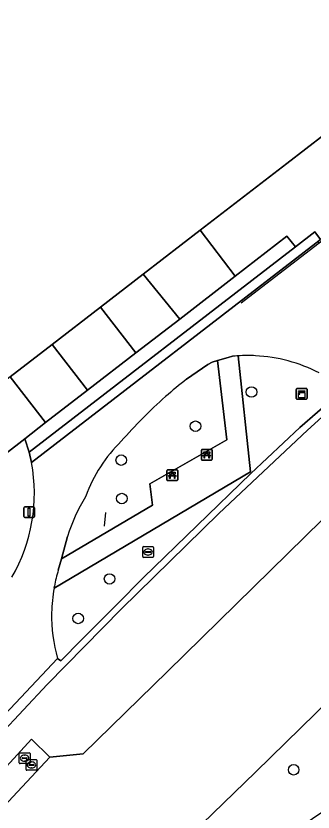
# Model space of a CAD drawing. Extents: x 161087 to 161926, y 382572 to 383873.
# Drawn here: x 161509.1 to 161536.7, y 382817.8 to 382891.7 of the extents above; entities that cross this region are included whole.
import ezdxf

# ---------------------------------------------------------------- set-up
doc = ezdxf.new("R2010")
doc.units = 0
for name, color, linetype in [('IMGEO_Bank', 7, 'Continuous'), ('IMGEO_Boom', 7, 'Continuous'), ('IMGEO_Groenvoorziening', 7, 'Continuous'), ('IMGEO_Kast', 7, 'Continuous'), ('IMGEO_Kolk', 7, 'Continuous'), ('IMGEO_Lichtmast', 7, 'Continuous'), ('IMGEO_Lijnafwatering', 7, 'Continuous'), ('IMGEO_Muur', 7, 'Continuous'), ('IMGEO_Oever', 7, 'Continuous'), ('IMGEO_Pand', 7, 'Continuous'), ('IMGEO_Rioolput', 7, 'Continuous'), ('IMGEO_Voetgangersgebied_open', 7, 'Continuous'), ('IMGEO_Voetpad_gesloten', 7, 'Continuous'), ('IMGEO_Voetpad_onverhard', 7, 'Continuous'), ('IMGEO_Waterloop', 7, 'Continuous')]:
    doc.layers.add(name, color=color, linetype=linetype)

msp = doc.modelspace()

# ---------------------------------------------------------------- linework, layer by layer
at = {"layer": 'IMGEO_Bank'}
for p, q in [((161526.327, 382850.586), (161526.327, 382851.427)), ((161526.327, 382851.427), (161526.327, 382850.586)), ((161526.402, 382851.511), (161527.243, 382851.511)), ((161527.243, 382851.511), (161526.402, 382851.511)), ((161527.327, 382851.436), (161527.327, 382850.595)), ((161527.327, 382850.595), (161527.327, 382851.436)), ((161527.252, 382850.511), (161526.411, 382850.511)), ((161526.411, 382850.511), (161527.252, 382850.511)), ((161527.024, 382850.909), (161526.631, 382850.909)), ((161526.636, 382851.017), (161526.636, 382851.123)), ((161526.68, 382851.123), (161526.68, 382851.017)), ((161526.968, 382851.129), (161526.686, 382851.129)), ((161526.686, 382851.011), (161526.968, 382851.011)), ((161526.974, 382851.017), (161526.974, 382851.123)), ((161527.018, 382851.123), (161527.018, 382851.017)), ((161523.134, 382848.694), (161523.134, 382849.535)), ((161523.134, 382849.535), (161523.134, 382848.694)), ((161523.209, 382849.619), (161524.05, 382849.619)), ((161524.05, 382849.619), (161523.209, 382849.619)), ((161523.831, 382849.017), (161523.438, 382849.017)), ((161523.443, 382849.125), (161523.443, 382849.231)), ((161523.487, 382849.231), (161523.487, 382849.125)), ((161523.775, 382849.237), (161523.493, 382849.237)), ((161523.493, 382849.119), (161523.775, 382849.119)), ((161523.781, 382849.125), (161523.781, 382849.231)), ((161523.825, 382849.231), (161523.825, 382849.125)), ((161524.134, 382849.544), (161524.134, 382848.703)), ((161524.134, 382848.703), (161524.134, 382849.544)), ((161524.059, 382848.619), (161523.218, 382848.619)), ((161523.218, 382848.619), (161524.059, 382848.619))]:
    msp.add_line(p, q, dxfattribs=at)
for points in [[(161526.63, 382851.129), (161526.544, 382851.129), (161526.544, 382851.29), (161527.107, 382851.29), (161527.107, 382851.129), (161527.024, 382851.129)], [(161526.574, 382850.909), (161526.432, 382850.909), (161526.544, 382851.011), (161526.63, 382851.011)], [(161526.624, 382850.902), (161526.624, 382850.695), (161526.581, 382850.695), (161526.581, 382850.902)], [(161527.024, 382851.011), (161527.107, 382851.011), (161527.219, 382850.909), (161527.08, 382850.909)], [(161527.074, 382850.902), (161527.074, 382850.695), (161527.03, 382850.695), (161527.03, 382850.902)], [(161523.381, 382849.017), (161523.239, 382849.017), (161523.351, 382849.119), (161523.437, 382849.119)], [(161523.437, 382849.237), (161523.351, 382849.237), (161523.351, 382849.398), (161523.914, 382849.398), (161523.914, 382849.237), (161523.831, 382849.237)], [(161523.431, 382849.01), (161523.431, 382848.803), (161523.388, 382848.803), (161523.388, 382849.01)], [(161523.831, 382849.119), (161523.914, 382849.119), (161524.026, 382849.017), (161523.887, 382849.017)], [(161523.881, 382849.01), (161523.881, 382848.803), (161523.837, 382848.803), (161523.837, 382849.01)]]:
    msp.add_lwpolyline(points, dxfattribs=at)
for centre, radius, start, end in [((161526.405, 382851.433), 0.0779, 92.4484, 184.28452), ((161526.405, 382851.433), 0.0779, 92.4484, 184.28452), ((161527.249, 382851.433), 0.0779, 2.4484, 94.28452), ((161527.249, 382851.433), 0.0779, 2.4484, 94.28452), ((161526.405, 382850.589), 0.0779, 182.4484, 274.28452), ((161526.405, 382850.589), 0.0779, 182.4484, 274.28452), ((161526.574, 382850.902), 0.00671, 2.89567, 87.10433), ((161526.631, 382850.902), 0.00671, 92.89567, 177.10433), ((161526.629, 382851.122), 0.00671, 2.89567, 87.10433), ((161526.629, 382851.018), 0.00671, 272.89567, 357.10433), ((161526.686, 382851.122), 0.00671, 92.89567, 177.10433), ((161526.686, 382851.018), 0.00671, 182.89567, 267.10433), ((161526.968, 382851.122), 0.00671, 2.89567, 87.10433), ((161526.968, 382851.018), 0.00671, 272.89567, 357.10433), ((161527.025, 382851.122), 0.00671, 92.89567, 177.10433), ((161527.025, 382851.018), 0.00671, 182.89567, 267.10433), ((161527.023, 382850.902), 0.00671, 2.89567, 87.10433), ((161527.08, 382850.902), 0.00671, 92.89567, 177.10433), ((161527.249, 382850.589), 0.0779, 272.4484, 4.28452), ((161527.249, 382850.589), 0.0779, 272.4484, 4.28452), ((161523.212, 382849.541), 0.0779, 92.4484, 184.28452), ((161523.212, 382849.541), 0.0779, 92.4484, 184.28452), ((161523.381, 382849.01), 0.00671, 2.89567, 87.10433), ((161523.438, 382849.01), 0.00671, 92.89567, 177.10433), ((161523.436, 382849.23), 0.00671, 2.89567, 87.10433), ((161523.436, 382849.126), 0.00671, 272.89567, 357.10433), ((161523.493, 382849.23), 0.00671, 92.89567, 177.10433), ((161523.493, 382849.126), 0.00671, 182.89567, 267.10433), ((161523.775, 382849.23), 0.00671, 2.89567, 87.10433), ((161523.775, 382849.126), 0.00671, 272.89567, 357.10433), ((161523.832, 382849.23), 0.00671, 92.89567, 177.10433), ((161523.832, 382849.126), 0.00671, 182.89567, 267.10433), ((161523.83, 382849.01), 0.00671, 2.89567, 87.10433), ((161523.887, 382849.01), 0.00671, 92.89567, 177.10433), ((161524.056, 382849.541), 0.0779, 2.4484, 94.28452), ((161524.056, 382849.541), 0.0779, 2.4484, 94.28452), ((161523.212, 382848.697), 0.0779, 182.4484, 274.28452), ((161523.212, 382848.697), 0.0779, 182.4484, 274.28452), ((161524.056, 382848.697), 0.0779, 272.4484, 4.28452), ((161524.056, 382848.697), 0.0779, 272.4484, 4.28452)]:
    msp.add_arc(centre, radius, start, end, dxfattribs=at)
at = {"layer": 'IMGEO_Boom'}
for centre in [(161530.979, 382856.839), (161525.788, 382853.666), (161518.9, 382850.522), (161518.953, 382846.949), (161517.816, 382839.489), (161514.906, 382835.823), (161534.884, 382821.773)]:
    msp.add_circle(centre, 0.489, dxfattribs=at)
at = {"layer": 'IMGEO_Groenvoorziening'}
for points in [[(161563.898, 382886.564), (161562.665, 382888.304), (161562.444, 382888.616), (161557.281, 382884.671), (161557.384, 382883.885), (161556.198, 382882.985), (161554.813, 382883.547), (161554.694, 382884.579), (161550.062, 382880.996), (161547.033, 382878.653), (161545.8, 382877.699), (161545.708, 382877.818), (161544.659, 382879.174), (161544.511, 382879.365), (161541.308, 382883.507), (161534.249, 382878.057), (161526.232, 382871.868), (161529.467, 382867.598), (161534.26, 382871.302), (161535.054, 382870.312), (161536.855, 382871.702), (161537.386, 382870.992), (161537.097, 382870.769), (161537.297, 382870.678)], [(161512.995, 382832.094), (161513.289, 382831.881), (161515.22, 382833.828), (161516.631, 382835.25), (161518.446, 382837.079), (161520.975, 382839.628), (161530.916, 382849.281), (161535.447, 382853.538), (161538.73, 382856.405), (161542.048, 382859.43), (161548.964, 382865.419), (161558.875, 382873.914)], [(161529.74, 382860.195), (161530.9, 382849.419), (161512.668, 382838.645)], [(161513.927, 382843.431), (161513.355, 382841.359), (161521.789, 382846.325), (161521.547, 382848.308), (161528.689, 382852.415), (161527.828, 382859.753)], [(161527.828, 382859.753), (161527.342, 382859.607), (161526.917, 382859.383), (161524.945, 382858.027)], [(161510.58, 382850.29), (161510.356, 382851.242), (161509.955, 382852.494), (161501.933, 382846.284), (161507.891, 382838.119)], [(161515.602, 382847.164), (161515.586, 382847.124)]]:
    msp.add_lwpolyline(points, dxfattribs=at)
for points in [[(161520.927, 382867.772), (161524.321, 382863.61), (161529.467, 382867.598), (161526.232, 382871.868)], [(161535.054, 382870.312), (161534.26, 382871.302), (161529.467, 382867.598), (161524.321, 382863.61), (161520.263, 382860.462), (161515.779, 382857.005), (161511.883, 382854.004), (161509.955, 382852.494), (161510.356, 382851.242)], [(161520.927, 382867.772), (161516.974, 382864.72), (161520.263, 382860.462), (161524.321, 382863.61)], [(161516.974, 382864.72), (161512.483, 382861.253), (161515.779, 382857.005), (161520.263, 382860.462)], [(161512.483, 382861.253), (161508.601, 382858.256), (161511.883, 382854.004), (161515.779, 382857.005)], [(161509.955, 382852.494), (161511.883, 382854.004), (161508.601, 382858.256), (161504.062, 382854.751), (161498.916, 382845.391), (161499.511, 382844.641), (161499.624, 382844.499), (161500.663, 382845.304), (161501.933, 382846.284)]]:
    msp.add_lwpolyline(points, close=True, dxfattribs=at)
for centre, radius, start, end in [((161530.642, 382845.996), 14.228, 87.15016, 93.63324), ((161530.629, 382845.869), 14.355, 62.56842, 87.12382), ((161552.645, 382822.915), 44.723, 128.27057, 131.50339), ((161552.518, 382823.069), 44.524, 131.51155, 139.01678), ((161528.407, 382842.496), 13.629, 134.18924, 159.97236), ((161495.352, 382847.425), 15.495, 329.87279, 10.65471), ((161529.722, 382838.554), 16.531, 148.77544, 162.84263), ((161527.119, 382836.083), 14.676, 169.9455, 178.96434), ((161527.144, 382836.086), 14.702, 178.97863, 195.75519)]:
    msp.add_arc(centre, radius, start, end, dxfattribs=at)
at = {"layer": 'IMGEO_Kast'}
for p, q in [((161535.131, 382856.246), (161535.131, 382857.087)), ((161535.131, 382857.087), (161535.131, 382856.246)), ((161535.206, 382857.171), (161536.047, 382857.171)), ((161536.047, 382857.171), (161535.206, 382857.171)), ((161536.131, 382857.096), (161536.131, 382856.255)), ((161536.131, 382856.255), (161536.131, 382857.096)), ((161536.056, 382856.171), (161535.215, 382856.171)), ((161535.215, 382856.171), (161536.056, 382856.171))]:
    msp.add_line(p, q, dxfattribs=at)
for points in [[(161535.326, 382856.961), (161535.926, 382856.961), (161535.926, 382856.876), (161535.326, 382856.876), (161535.326, 382856.961)], [(161535.326, 382856.786), (161535.926, 382856.786), (161535.926, 382856.297), (161535.326, 382856.297), (161535.326, 382856.786)]]:
    msp.add_lwpolyline(points, dxfattribs=at)
msp.add_circle((161535.41, 382856.635), 0.0377, dxfattribs=at)
for centre, start, end in [((161535.209, 382857.093), 92.4484, 184.28452), ((161535.209, 382857.093), 92.4484, 184.28452), ((161536.053, 382857.093), 2.4484, 94.28452), ((161536.053, 382857.093), 2.4484, 94.28452), ((161535.209, 382856.249), 182.4484, 274.28452), ((161535.209, 382856.249), 182.4484, 274.28452), ((161536.053, 382856.249), 272.4484, 4.28452), ((161536.053, 382856.249), 272.4484, 4.28452)]:
    msp.add_arc(centre, 0.0779, start, end, dxfattribs=at)
at = {"layer": 'IMGEO_Kolk'}
for p, q in [((161520.889, 382841.564), (161520.889, 382842.416)), ((161520.964, 382842.49), (161521.816, 382842.49)), ((161521.89, 382842.416), (161521.89, 382841.564)), ((161521.148, 382841.984), (161521.148, 382841.996)), ((161521.586, 382841.947), (161521.188, 382841.947)), ((161521.191, 382842.033), (161521.589, 382842.033)), ((161521.4, 382841.71), (161521.375, 382841.71)), ((161521.377, 382842.27), (161521.402, 382842.27)), ((161521.632, 382841.996), (161521.632, 382841.984)), ((161521.816, 382841.49), (161520.964, 382841.49))]:
    msp.add_line(p, q, dxfattribs=at)
for points in [[(161520.889, 382841.564), (161520.889, 382842.416)], [(161520.964, 382842.49), (161521.816, 382842.49)], [(161521.89, 382842.416), (161521.89, 382841.564)], [(161521.816, 382841.49), (161520.964, 382841.49)]]:
    msp.add_lwpolyline(points, dxfattribs=at)
for centre, radius, start, end in [((161520.966, 382842.414), 0.0765, 91.55205, 178.44795), ((161520.966, 382842.414), 0.0765, 91.55205, 178.44795), ((161521.814, 382842.414), 0.0765, 1.55205, 88.44795), ((161521.814, 382842.414), 0.0765, 1.55205, 88.44795), ((161520.966, 382841.566), 0.0765, 181.55205, 268.44795), ((161520.966, 382841.566), 0.0765, 181.55205, 268.44795), ((161521.188, 382841.993), 0.0403, 85.87752, 175.75265), ((161521.185, 382841.983), 0.0366, 178.93798, 274.71019), ((161521.589, 382841.99), 0.043, 264.86636, 352.45326), ((161521.593, 382841.995), 0.0386, 1.73085, 96.63898), ((161521.814, 382841.566), 0.0765, 271.55205, 358.44795), ((161521.814, 382841.566), 0.0765, 271.55205, 358.44795)]:
    msp.add_arc(centre, radius, start, end, dxfattribs=at)
for centre, major_axis, ratio, start_param, end_param in [((161521.376, 382841.99), (-0.387, 0.002), 0.722429, 4.712389, 7.853982), ((161521.401, 382841.99), (-0.39, 0.002), 0.717154, 1.570796, 4.712389)]:
    msp.add_ellipse(centre, major_axis=major_axis, ratio=ratio, start_param=start_param, end_param=end_param, dxfattribs=at)
at = {"layer": 'IMGEO_Lichtmast'}
for p, q in [((161509.86, 382845.285), (161509.86, 382846.085)), ((161509.86, 382846.085), (161509.86, 382845.285)), ((161509.96, 382846.185), (161510.75, 382846.185)), ((161510.75, 382846.185), (161509.96, 382846.185)), ((161510.85, 382846.085), (161510.85, 382845.285)), ((161510.85, 382845.285), (161510.85, 382846.085)), ((161510.75, 382845.185), (161509.96, 382845.185)), ((161509.96, 382845.185), (161510.75, 382845.185))]:
    msp.add_line(p, q, dxfattribs=at)
msp.add_lwpolyline([(161510.28, 382846.06), (161510.43, 382846.06), (161510.43, 382845.31), (161510.28, 382845.31), (161510.28, 382846.06)], dxfattribs=at)
for centre, start, end in [((161509.96, 382846.085), 90, 180), ((161509.96, 382846.085), 90, 180), ((161510.75, 382846.085), 0, 90), ((161510.75, 382846.085), 360, 90), ((161509.96, 382845.285), 180, 270), ((161509.96, 382845.285), 180, 270), ((161510.75, 382845.285), 270, 0), ((161510.75, 382845.285), 270, 0)]:
    msp.add_arc(centre, 0.1, start, end, dxfattribs=at)
at = {"layer": 'IMGEO_Lijnafwatering'}
for points in [[(161530.019, 382865.113), (161538.323, 382871.527), (161543.965, 382871.355), (161544.047, 382876.33)], [(161517.43, 382845.645), (161517.325, 382844.381)]]:
    msp.add_lwpolyline(points, dxfattribs=at)
at = {"layer": 'IMGEO_Muur'}
msp.add_lwpolyline([(161536.932, 382870.642), (161537.097, 382870.769), (161537.386, 382870.992), (161536.855, 382871.702), (161535.054, 382870.312), (161510.356, 382851.242), (161510.58, 382850.29)], close=True, dxfattribs=at)
for points in [[(161538.73, 382856.405), (161535.447, 382853.538), (161530.916, 382849.281), (161520.975, 382839.628), (161518.446, 382837.079), (161516.631, 382835.25), (161515.22, 382833.828), (161513.289, 382831.881), (161512.995, 382832.094), (161504.691, 382823.29)], [(161505.408, 382822.646), (161512.039, 382829.68), (161518.926, 382836.727), (161527.937, 382845.575), (161536.164, 382853.306), (161538.818, 382855.702)]]:
    msp.add_lwpolyline(points, dxfattribs=at)
at = {"layer": 'IMGEO_Oever'}
for points in [[(161613.505, 382899.592), (161599.545, 382897.769), (161591.953, 382895.257), (161578.519, 382887.875), (161572.18, 382883.579), (161571.715, 382883.264), (161568.227, 382880.509), (161559.248, 382873.449), (161543.617, 382860.035), (161541.947, 382858.526), (161538.818, 382855.702), (161536.164, 382853.306), (161527.937, 382845.575), (161518.926, 382836.727), (161512.039, 382829.68), (161505.408, 382822.646), (161507.239, 382821.005), (161510.569, 382824.601), (161512.277, 382822.95), (161515.38, 382823.252), (161523.203, 382830.903), (161537.516, 382844.98)], [(161567.673, 382854.998), (161561.785, 382850.004), (161551.536, 382840.839), (161546.227, 382835.938), (161545.289, 382835.072), (161543.997, 382833.828), (161538.345, 382828.385), (161531.351, 382821.543), (161525.404, 382815.787), (161523.433, 382814.044), (161522.806, 382812.198), (161519.169, 382807.271), (161519.873, 382806.655), (161519.107, 382805.843), (161520.913, 382804.24), (161528.275, 382812.282), (161531.754, 382813.944), (161538.564, 382818.562), (161541.884, 382824.196)]]:
    msp.add_lwpolyline(points, dxfattribs=at)
at = {"layer": 'IMGEO_Pand'}
msp.add_lwpolyline([(161508.601, 382858.256), (161512.483, 382861.253), (161516.974, 382864.72), (161520.927, 382867.772), (161526.232, 382871.868), (161534.249, 382878.057), (161541.308, 382883.507), (161544.511, 382879.365), (161544.659, 382879.174), (161545.708, 382877.818), (161545.8, 382877.699), (161547.033, 382878.653), (161550.062, 382880.996), (161554.694, 382884.579), (161554.813, 382883.547), (161556.198, 382882.985), (161557.384, 382883.885), (161557.281, 382884.671), (161557.253, 382884.888), (161556.321, 382885.226), (161555.783, 382885.421), (161560.872, 382889.358), (161544.431, 382910.624)], dxfattribs=at)
at = {"layer": 'IMGEO_Rioolput'}
for p, q in [((161509.442, 382822.424), (161509.442, 382823.276)), ((161509.517, 382823.35), (161510.369, 382823.35)), ((161509.93, 382823.13), (161509.955, 382823.13)), ((161510.443, 382823.276), (161510.443, 382822.424)), ((161510.369, 382822.35), (161509.517, 382822.35)), ((161509.701, 382822.844), (161509.701, 382822.856)), ((161510.139, 382822.807), (161509.741, 382822.807)), ((161509.744, 382822.893), (161510.142, 382822.893)), ((161509.953, 382822.57), (161509.928, 382822.57)), ((161510.075, 382821.8), (161510.075, 382822.652)), ((161510.15, 382822.726), (161511.002, 382822.726)), ((161510.185, 382822.856), (161510.185, 382822.844)), ((161510.563, 382822.506), (161510.588, 382822.506)), ((161511.076, 382822.652), (161511.076, 382821.8)), ((161511.002, 382821.726), (161510.15, 382821.726)), ((161510.334, 382822.22), (161510.334, 382822.232)), ((161510.772, 382822.183), (161510.374, 382822.183)), ((161510.377, 382822.269), (161510.775, 382822.269)), ((161510.586, 382821.946), (161510.561, 382821.946)), ((161510.818, 382822.232), (161510.818, 382822.22))]:
    msp.add_line(p, q, dxfattribs=at)
for points in [[(161509.442, 382822.424), (161509.442, 382823.276)], [(161509.517, 382823.35), (161510.369, 382823.35)], [(161510.443, 382823.276), (161510.443, 382822.424)], [(161510.369, 382822.35), (161509.517, 382822.35)], [(161510.075, 382821.8), (161510.075, 382822.652)], [(161510.15, 382822.726), (161511.002, 382822.726)], [(161511.076, 382822.652), (161511.076, 382821.8)], [(161511.002, 382821.726), (161510.15, 382821.726)]]:
    msp.add_lwpolyline(points, dxfattribs=at)
for centre, radius, start, end in [((161509.519, 382823.274), 0.0765, 91.55205, 178.44795), ((161509.519, 382823.274), 0.0765, 91.55205, 178.44795), ((161510.367, 382823.274), 0.0765, 1.55205, 88.44795), ((161510.367, 382823.274), 0.0765, 1.55205, 88.44795), ((161509.519, 382822.426), 0.0765, 181.55205, 268.44795), ((161509.519, 382822.426), 0.0765, 181.55205, 268.44795), ((161509.741, 382822.853), 0.0403, 85.87752, 175.75265), ((161509.738, 382822.843), 0.0366, 178.93798, 274.71019), ((161510.152, 382822.65), 0.0765, 91.55205, 178.44795), ((161510.152, 382822.65), 0.0765, 91.55205, 178.44795), ((161510.142, 382822.85), 0.043, 264.86636, 352.45326), ((161510.146, 382822.855), 0.0386, 1.73085, 96.63898), ((161510.367, 382822.426), 0.0765, 271.55205, 358.44795), ((161510.367, 382822.426), 0.0765, 271.55205, 358.44795), ((161511, 382822.65), 0.0765, 1.55205, 88.44795), ((161511, 382822.65), 0.0765, 1.55205, 88.44795), ((161510.152, 382821.802), 0.0765, 181.55205, 268.44795), ((161510.152, 382821.802), 0.0765, 181.55205, 268.44795), ((161510.374, 382822.229), 0.0403, 85.87752, 175.75265), ((161510.371, 382822.219), 0.0366, 178.93798, 274.71019), ((161510.775, 382822.226), 0.043, 264.86636, 352.45326), ((161510.779, 382822.231), 0.0386, 1.73085, 96.63898), ((161511, 382821.802), 0.0765, 271.55205, 358.44795), ((161511, 382821.802), 0.0765, 271.55205, 358.44795)]:
    msp.add_arc(centre, radius, start, end, dxfattribs=at)
for centre, major_axis, ratio, start_param, end_param in [((161509.929, 382822.85), (-0.387, 0.002), 0.722429, 4.712389, 7.853982), ((161509.954, 382822.85), (-0.39, 0.002), 0.717154, 1.570796, 4.712389), ((161510.562, 382822.226), (-0.387, 0.002), 0.722429, 4.712389, 7.853982), ((161510.587, 382822.226), (-0.39, 0.002), 0.717154, 1.570796, 4.712389)]:
    msp.add_ellipse(centre, major_axis=major_axis, ratio=ratio, start_param=start_param, end_param=end_param, dxfattribs=at)
at = {"layer": 'IMGEO_Voetgangersgebied_open'}
msp.add_lwpolyline([(161507.564, 382817.89), (161512.277, 382822.95), (161510.569, 382824.601), (161507.239, 382821.005)], dxfattribs=at)
at = {"layer": 'IMGEO_Voetpad_gesloten'}
for points in [[(161537.297, 382870.678), (161537.097, 382870.769), (161536.932, 382870.642), (161510.58, 382850.29)], [(161524.945, 382858.027), (161526.917, 382859.383), (161527.342, 382859.607), (161527.828, 382859.753), (161528.807, 382860.047), (161529.214, 382860.152)], [(161515.586, 382847.124), (161515.602, 382847.164)], [(161513.064, 382840.304), (161513.355, 382841.359), (161513.927, 382843.431)], [(161504.288, 382833.565), (161504.209, 382833.505), (161498.689, 382829.297), (161493.247, 382836.137), (161492.539, 382835.625), (161488.926, 382840.391), (161486.593, 382838.651), (161491.726, 382832.044), (161492.394, 382832.629), (161497.926, 382825.513), (161505.563, 382831.416), (161505.658, 382831.489), (161506.055, 382830.912), (161501.373, 382827.264), (161504.498, 382823.45), (161504.691, 382823.29), (161512.995, 382832.094)], [(161512.668, 382838.645), (161512.7, 382838.818)]]:
    msp.add_lwpolyline(points, dxfattribs=at)
for centre, radius, start, end in [((161530.615, 382846.248), 13.974, 93.59147, 95.75549), ((161530.642, 382845.996), 14.228, 87.15016, 93.63324), ((161530.629, 382845.869), 14.355, 62.56842, 87.12382), ((161552.645, 382822.915), 44.723, 128.27057, 131.50339), ((161552.518, 382823.069), 44.524, 131.51155, 139.01678), ((161528.407, 382842.496), 13.629, 134.18924, 159.97236), ((161495.352, 382847.425), 15.495, 329.87279, 10.65471), ((161529.722, 382838.554), 16.531, 148.77544, 162.84263), ((161527.339, 382836.02), 14.904, 163.29423, 169.17826), ((161527.119, 382836.083), 14.676, 169.9455, 178.96434), ((161527.144, 382836.086), 14.702, 178.97863, 195.75519)]:
    msp.add_arc(centre, radius, start, end, dxfattribs=at)
at = {"layer": 'IMGEO_Voetpad_onverhard'}
for points in [[(161512.7, 382838.818), (161512.668, 382838.645), (161530.9, 382849.419), (161529.74, 382860.195)], [(161529.214, 382860.152), (161528.807, 382860.047), (161527.828, 382859.753), (161528.689, 382852.415), (161521.547, 382848.308), (161521.789, 382846.325), (161513.355, 382841.359), (161513.064, 382840.304)]]:
    msp.add_lwpolyline(points, dxfattribs=at)
for centre, radius, start, end in [((161530.615, 382846.248), 13.974, 93.59147, 95.75549), ((161527.339, 382836.02), 14.904, 163.29423, 169.17826)]:
    msp.add_arc(centre, radius, start, end, dxfattribs=at)
at = {"layer": 'IMGEO_Waterloop'}
for points in [[(161598.497, 382893.595), (161586.405, 382885.421), (161575.384, 382877.222), (161561.52, 382866.175), (161552.839, 382858.822), (161544.891, 382851.866), (161542.067, 382849.229), (161539.487, 382846.82), (161537.516, 382844.98), (161523.203, 382830.903), (161515.38, 382823.252), (161512.277, 382822.95), (161507.564, 382817.89)], [(161510.861, 382798.2), (161512.379, 382799.859), (161514.799, 382802.505), (161515.68, 382803.468), (161517.032, 382804.946), (161518.253, 382806.281), (161518.457, 382806.504), (161519.169, 382807.271), (161522.806, 382812.198), (161523.433, 382814.044), (161525.404, 382815.787), (161531.351, 382821.543), (161538.345, 382828.385), (161543.997, 382833.828), (161545.289, 382835.072), (161546.227, 382835.938), (161551.536, 382840.839), (161561.785, 382850.004), (161567.673, 382854.998)]]:
    msp.add_lwpolyline(points, dxfattribs=at)

doc.saveas('drawing.dxf')
